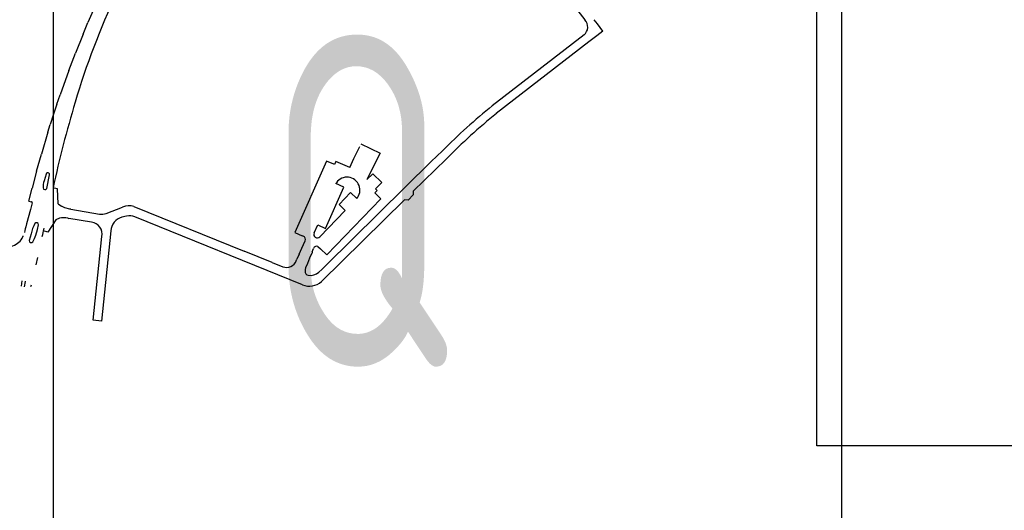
# Model space of a CAD drawing. Extents: x 148869 to 161638, y 453607 to 469810.
# Tile 816 of 1056: x 159122.48 to 159128.04, y 459826.72 to 459829.49. Entities that reach past the tile are written whole.
import ezdxf
from ezdxf.enums import TextEntityAlignment as Align

# ---------------------------------------------------------------- set-up
doc = ezdxf.new("R2010")
doc.units = 0
doc.layers.add('ALG1-OVERZICHT', color=1, linetype='CONTINUOUS')
doc.layers.add('LKI_V01_KANTRIJWEG', color=252, linetype='CONTINUOUS')
doc.layers.add('X-XX-AL-TEKENBLAD-KADER-G-OZ', color=1, linetype='CONTINUOUS', lineweight=25)
doc.styles.add('ISO', font='ISO.shx')

msp = doc.modelspace()

# ---------------------------------------------------------------- linework, layer by layer
at = {"layer": 'LKI_V01_KANTRIJWEG'}
for p, q in [((159125.2316, 459830.0554), (159125.6695, 459829.4878)), ((159125.2316, 459830.0554), (159125.6695, 459829.4878)), ((159122.8373, 459829.4075), (159122.864, 459829.4728)), ((159122.8373, 459829.4075), (159122.864, 459829.4728)), ((159125.7395, 459829.4648), (159125.7213, 459829.4887)), ((159125.7395, 459829.4648), (159125.7213, 459829.4887)), ((159125.7701, 459829.4239), (159125.7395, 459829.4648)), ((159125.7701, 459829.4239), (159125.7395, 459829.4648)), ((159122.8373, 459829.4075), (159122.7942, 459829.2996)), ((159122.8373, 459829.4075), (159122.7942, 459829.2996)), ((159125.6643, 459829.4026), (159125.1465, 459829.0026)), ((159125.6643, 459829.4026), (159125.1465, 459829.0026)), ((159125.7701, 459829.4239), (159125.7369, 459829.3983)), ((159125.7701, 459829.4239), (159125.7369, 459829.3983)), ((159122.7557, 459829.2015), (159122.7942, 459829.2996)), ((159122.7557, 459829.2015), (159122.7942, 459829.2996)), ((159122.7557, 459829.2015), (159122.7067, 459829.064)), ((159122.7557, 459829.2015), (159122.7067, 459829.064)), ((159122.688, 459829.0109), (159122.7067, 459829.064)), ((159122.688, 459829.0109), (159122.7067, 459829.064)), ((159122.6379, 459828.8545), (159122.6509, 459828.8978)), ((159122.6379, 459828.8545), (159122.6509, 459828.8978)), ((159122.6379, 459828.8545), (159122.601, 459828.7297)), ((159122.6379, 459828.8545), (159122.601, 459828.7297)), ((159124.4046, 459828.787), (159124.5129, 459828.7354)), ((159124.4046, 459828.787), (159124.5129, 459828.7354)), ((159122.5741, 459828.6328), (159122.601, 459828.7297)), ((159122.5741, 459828.6328), (159122.601, 459828.7297)), ((159124.5129, 459828.7354), (159124.4387, 459828.5865)), ((159124.5129, 459828.7354), (159124.4387, 459828.5865)), ((159124.8017, 459828.6877), (159124.8647, 459828.7483)), ((159124.8017, 459828.6877), (159124.8647, 459828.7483)), ((159124.8017, 459828.6877), (159124.2083, 459828.1033)), ((159124.8017, 459828.6877), (159124.2083, 459828.1033)), ((159122.5741, 459828.6328), (159122.5486, 459828.5377)), ((159122.5741, 459828.6328), (159122.5486, 459828.5377)), ((159122.627, 459828.6172), (159122.6164, 459828.5786)), ((159122.627, 459828.6172), (159122.6164, 459828.5786)), ((159122.6309, 459828.5362), (159122.6463, 459828.6127)), ((159122.6309, 459828.5362), (159122.6463, 459828.6127)), ((159124.264, 459828.564), (159124.2661, 459828.5685)), ((159124.264, 459828.564), (159124.2661, 459828.5685)), ((159122.53, 459828.4645), (159122.5486, 459828.5377)), ((159122.53, 459828.4645), (159122.5486, 459828.5377)), ((159122.6733, 459828.5383), (159122.6674, 459828.5395)), ((159122.6733, 459828.5383), (159122.6674, 459828.5395)), ((159122.6923, 459828.534), (159122.6733, 459828.5383)), ((159122.6923, 459828.534), (159122.6733, 459828.5383)), ((159122.6956, 459828.4496), (159122.6923, 459828.534)), ((159122.6956, 459828.4496), (159122.6923, 459828.534)), ((159124.4833, 459828.5115), (159124.518, 459828.4779)), ((159124.4833, 459828.5115), (159124.518, 459828.4779)), ((159124.6714, 459828.4705), (159124.7005, 459828.4994)), ((159124.6714, 459828.4705), (159124.7005, 459828.4994)), ((159122.53, 459828.4645), (159122.5457, 459828.4605)), ((159122.53, 459828.4645), (159122.5457, 459828.4605)), ((159122.5487, 459828.4551), (159122.5388, 459828.4179)), ((159122.5487, 459828.4551), (159122.5388, 459828.4179)), ((159122.6956, 459828.4496), (159122.714, 459828.4354)), ((159122.6956, 459828.4496), (159122.714, 459828.4354)), ((159122.7671, 459828.4182), (159122.7608, 459828.4195)), ((159122.7671, 459828.4182), (159122.7608, 459828.4195)), ((159122.7671, 459828.4182), (159122.9283, 459828.3916)), ((159122.7671, 459828.4182), (159122.9283, 459828.3916)), ((159122.9665, 459828.3953), (159123.0597, 459828.4305)), ((159122.9665, 459828.3953), (159123.0597, 459828.4305)), ((159123.1236, 459828.4339), (159123.7462, 459828.1821)), ((159123.1236, 459828.4339), (159123.7462, 459828.1821)), ((159124.3165, 459828.4121), (159124.1724, 459828.2629)), ((159124.3165, 459828.4121), (159124.1724, 459828.2629)), ((159122.5781, 459828.304), (159122.5844, 459828.3315)), ((159122.5781, 459828.304), (159122.5844, 459828.3315)), ((159122.6825, 459828.3583), (159122.6372, 459828.29)), ((159122.6825, 459828.3583), (159122.6372, 459828.29)), ((159122.7035, 459828.3677), (159122.6825, 459828.3583)), ((159122.7035, 459828.3677), (159122.6825, 459828.3583)), ((159122.7498, 459828.3685), (159122.7555, 459828.3669)), ((159122.7498, 459828.3685), (159122.7555, 459828.3669)), ((159122.8842, 459828.3455), (159122.7555, 459828.3669)), ((159122.8842, 459828.3455), (159122.7555, 459828.3669)), ((159123.082, 459828.379), (159123.0548, 459828.3735)), ((159123.082, 459828.379), (159123.0548, 459828.3735)), ((159124.0751, 459827.9924), (159123.1288, 459828.375)), ((159124.0751, 459827.9924), (159123.1288, 459828.375)), ((159124.1406, 459828.2848), (159124.161, 459828.3306)), ((159124.1406, 459828.2848), (159124.161, 459828.3306)), ((159122.5424, 459828.2798), (159122.5329, 459828.2419)), ((159122.5424, 459828.2798), (159122.5329, 459828.2419)), ((159122.5503, 459828.3103), (159122.5424, 459828.2798)), ((159122.5503, 459828.3103), (159122.5424, 459828.2798)), ((159122.5691, 459828.2715), (159122.5781, 459828.304)), ((159122.5691, 459828.2715), (159122.5781, 459828.304)), ((159122.6127, 459828.2963), (159122.6164, 459828.3113)), ((159122.6127, 459828.2963), (159122.6164, 459828.3113)), ((159122.6372, 459828.29), (159122.6127, 459828.2963)), ((159122.6372, 459828.29), (159122.6127, 459828.2963)), ((159124.0711, 459828.1979), (159124.0904, 459828.2403)), ((159124.0711, 459828.1979), (159124.0904, 459828.2403)), ((159124.0795, 459828.2662), (159124.0733, 459828.269)), ((159124.0795, 459828.2662), (159124.0733, 459828.269)), ((159123.9034, 459828.1183), (159123.7462, 459828.1821)), ((159123.9034, 459828.1183), (159123.7462, 459828.1821)), ((159124.0563, 459828.1653), (159124.0435, 459828.1365)), ((159124.0563, 459828.1653), (159124.0435, 459828.1365)), ((159124.0563, 459828.1653), (159124.0711, 459828.1979)), ((159124.0563, 459828.1653), (159124.0711, 459828.1979)), ((159124.1286, 459828.1745), (159124.1151, 459828.142)), ((159124.1286, 459828.1745), (159124.1151, 459828.142)), ((159124.1304, 459828.1787), (159124.1286, 459828.1745)), ((159124.1304, 459828.1787), (159124.1286, 459828.1745)), ((159124.1304, 459828.1787), (159124.1374, 459828.1975)), ((159124.1304, 459828.1787), (159124.1374, 459828.1975)), ((159124.1623, 459828.2079), (159124.1774, 459828.1946)), ((159124.1623, 459828.2079), (159124.1774, 459828.1946)), ((159122.5787, 459828.1458), (159122.5693, 459828.1056)), ((159122.5787, 459828.1458), (159122.5693, 459828.1056)), ((159123.9034, 459828.1183), (159123.9632, 459828.094)), ((159123.9034, 459828.1183), (159123.9632, 459828.094)), ((159124.0398, 459828.1279), (159124.0435, 459828.1365)), ((159124.0398, 459828.1279), (159124.0435, 459828.1365)), ((159124.1151, 459828.142), (159124.1025, 459828.1127)), ((159124.1151, 459828.142), (159124.1025, 459828.1127)), ((159124.1676, 459828.0631), (159124.1833, 459828.0788)), ((159124.1676, 459828.0631), (159124.1833, 459828.0788)), ((159124.1833, 459828.0788), (159124.2083, 459828.1033)), ((159124.1833, 459828.0788), (159124.2083, 459828.1033)), ((159122.488, 459827.984), (159122.4929, 459828.0136)), ((159122.488, 459827.984), (159122.4929, 459828.0136)), ((159122.5097, 459828.0115), (159122.5046, 459827.9814)), ((159122.5097, 459828.0115), (159122.5046, 459827.9814)), ((159122.5101, 459828.0134), (159122.5097, 459828.0115)), ((159122.5101, 459828.0134), (159122.5097, 459828.0115)), ((159122.5417, 459827.982), (159122.5443, 459827.9914)), ((159122.5417, 459827.982), (159122.5443, 459827.9914))]:
    msp.add_line(p, q, dxfattribs=at)
for points in [[(159122.9197, 459829.5974), (159122.8933, 459829.5402), (159122.864, 459829.4728)], [(159122.9197, 459829.5974), (159122.8933, 459829.5402), (159122.864, 459829.4728)], [(159125.7369, 459829.3983), (159125.692, 459829.3637), (159125.1691, 459828.9595)], [(159125.7369, 459829.3983), (159125.692, 459829.3637), (159125.1691, 459828.9595)], [(159122.688, 459829.0109), (159122.6687, 459828.9561), (159122.6509, 459828.8978)], [(159122.688, 459829.0109), (159122.6687, 459828.9561), (159122.6509, 459828.8978)], [(159124.3414, 459828.6534), (159124.3655, 459828.7057), (159124.3977, 459828.7724)], [(159124.3414, 459828.6534), (159124.3655, 459828.7057), (159124.3977, 459828.7724)], [(159124.2516, 459828.6722), (159124.211, 459828.6907), (159124.032, 459828.2868), (159124.0733, 459828.269)], [(159124.2516, 459828.6722), (159124.211, 459828.6907), (159124.032, 459828.2868), (159124.0733, 459828.269)], [(159124.3414, 459828.6534), (159124.2629, 459828.6877), (159124.2555, 459828.6706), (159124.2516, 459828.6722)], [(159124.3414, 459828.6534), (159124.2629, 459828.6877), (159124.2555, 459828.6706), (159124.2516, 459828.6722)], [(159124.8852, 459828.7019), (159124.7005, 459828.5203), (159124.7005, 459828.4994)], [(159124.8852, 459828.7019), (159124.7005, 459828.5203), (159124.7005, 459828.4994)], [(159124.4387, 459828.5865), (159124.4728, 459828.6184), (159124.522, 459828.569), (159124.4889, 459828.536)], [(159124.4387, 459828.5865), (159124.4728, 459828.6184), (159124.522, 459828.569), (159124.4889, 459828.536)], [(159124.161, 459828.3306), (159124.2052, 459828.3107), (159124.3087, 459828.5439), (159124.264, 459828.564)], [(159124.161, 459828.3306), (159124.2052, 459828.3107), (159124.3087, 459828.5439), (159124.264, 459828.564)], [(159124.3807, 459828.4786), (159124.3457, 459828.5132), (159124.2812, 459828.4461), (159124.3165, 459828.4121)], [(159124.3807, 459828.4786), (159124.3457, 459828.5132), (159124.2812, 459828.4461), (159124.3165, 459828.4121)], [(159124.4889, 459828.536), (159124.4864, 459828.5337), (159124.4962, 459828.5246), (159124.4833, 459828.5115)], [(159124.4889, 459828.536), (159124.4864, 459828.5337), (159124.4962, 459828.5246), (159124.4833, 459828.5115)], [(159124.1774, 459828.1946), (159124.2128, 459828.1616), (159124.518, 459828.4779)], [(159124.1774, 459828.1946), (159124.2128, 459828.1616), (159124.518, 459828.4779)], [(159124.6714, 459828.4705), (159124.6502, 459828.471), (159124.182, 459828.0108)], [(159124.6714, 459828.4705), (159124.6502, 459828.471), (159124.182, 459828.0108)], [(159122.5388, 459828.4179), (159122.5163, 459828.3355), (159122.5126, 459828.3187)], [(159122.5388, 459828.4179), (159122.5163, 459828.3355), (159122.5126, 459828.3187)], [(159122.7608, 459828.4195), (159122.7332, 459828.4264), (159122.714, 459828.4354)], [(159122.7608, 459828.4195), (159122.7332, 459828.4264), (159122.714, 459828.4354)], [(159122.5647, 459828.3375), (159122.5575, 459828.3256), (159122.5503, 459828.3103)], [(159122.5647, 459828.3375), (159122.5575, 459828.3256), (159122.5503, 459828.3103)], [(159122.5126, 459828.3187), (159122.5102, 459828.3079), (159122.508, 459828.298), (159122.5054, 459828.2872)], [(159122.5126, 459828.3187), (159122.5102, 459828.3079), (159122.508, 459828.298), (159122.5054, 459828.2872)], [(159122.606, 459828.264), (159122.6086, 459828.2753), (159122.6107, 459828.2848), (159122.6127, 459828.2963)], [(159122.606, 459828.264), (159122.6086, 459828.2753), (159122.6107, 459828.2848), (159122.6127, 459828.2963)], [(159122.9939, 459828.2958), (159122.9405, 459827.7867), (159122.8936, 459827.792), (159122.9427, 459828.2648)], [(159122.9939, 459828.2958), (159122.9405, 459827.7867), (159122.8936, 459827.792), (159122.9427, 459828.2648)], [(159122.5002, 459828.264), (159122.4944, 459828.2651), (159122.4927, 459828.2544)], [(159122.5002, 459828.264), (159122.4944, 459828.2651), (159122.4927, 459828.2544)], [(159122.552, 459828.2343), (159122.5626, 459828.2527), (159122.5691, 459828.2715)], [(159122.552, 459828.2343), (159122.5626, 459828.2527), (159122.5691, 459828.2715)], [(159124.1025, 459828.1127), (159124.0919, 459828.0877), (159124.0891, 459828.078), (159124.0892, 459828.0692)], [(159124.1025, 459828.1127), (159124.0919, 459828.0877), (159124.0891, 459828.078), (159124.0892, 459828.0692)]]:
    msp.add_lwpolyline(points, dxfattribs=at)
for centre, radius, start, end in [((159126.7359, 459827.8662), 4.1103, 154.5126, 163.6543), ((159126.7359, 459827.8662), 4.1103, 154.5126, 163.6543), ((159125.6251, 459829.4477), 0.0598, 310.9404, 42.091), ((159125.6251, 459829.4477), 0.0598, 310.9404, 42.091), ((159128.4432, 459827.3111), 5.905, 163.14753, 167.99275), ((159128.4432, 459827.3111), 5.905, 163.14753, 167.99275), ((159127.2373, 459826.4022), 3.3367, 128.8007, 135.3221), ((159127.2373, 459826.4022), 3.3367, 128.8007, 135.3221), ((159127.6853, 459825.9006), 3.9608, 129.4403, 134.988), ((159127.6853, 459825.9006), 3.9608, 129.4403, 134.988), ((159122.6367, 459828.6151), 0.00989, 346.1994, 167.5551), ((159122.6367, 459828.6151), 0.00989, 346.1994, 167.5551), ((159122.7056, 459828.5464), 0.0948, 160.159, 184.485), ((159122.7056, 459828.5464), 0.0948, 160.159, 184.485), ((159124.3258, 459828.5266), 0.073, 318.8818, 144.889), ((159124.3258, 459828.5266), 0.073, 318.8818, 144.889), ((159122.6212, 459828.5394), 0.0102, 182.3234, 342.0716), ((159122.6212, 459828.5394), 0.0102, 182.3234, 342.0716), ((159122.5447, 459828.4565), 0.0042, 340.9028, 76.2738), ((159122.5447, 459828.4565), 0.0042, 340.9028, 76.2738), ((159123.0959, 459828.3515), 0.0869, 71.4568, 114.6065), ((159123.0959, 459828.3515), 0.0869, 71.4568, 114.6065), ((159122.94, 459828.4689), 0.0782, 261.3514, 289.7879), ((159122.94, 459828.4689), 0.0782, 261.3514, 289.7879), ((159122.574, 459828.3327), 0.0105, 353.2568, 152.8813), ((159122.574, 459828.3327), 0.0105, 353.2568, 152.8813), ((159122.7285, 459828.2652), 0.1054, 78.3625, 103.7176), ((159122.7285, 459828.2652), 0.1054, 78.3625, 103.7176), ((159122.8776, 459828.2791), 0.0666, 347.5896, 84.3493), ((159122.8776, 459828.2791), 0.0666, 347.5896, 84.3493), ((159123.0766, 459828.2936), 0.0828, 105.228, 178.4837), ((159123.0766, 459828.2936), 0.0828, 105.228, 178.4837), ((159123.0998, 459828.3122), 0.0692, 65.2301, 104.9287), ((159123.0998, 459828.3122), 0.0692, 65.2301, 104.9287), ((159124.1581, 459828.2762), 0.0195, 153.8428, 316.9887), ((159124.1581, 459828.2762), 0.0195, 153.8428, 316.9887), ((159122.4047, 459828.3104), 0.1043, 284.6657, 327.5349), ((159122.4047, 459828.3104), 0.1043, 284.6657, 327.5349), ((159122.5435, 459828.2409), 0.0107, 174.6061, 322.0293), ((159122.5435, 459828.2409), 0.0107, 174.6061, 322.0293), ((159124.0729, 459828.2481), 0.0192, 336.0068, 69.9182), ((159124.0729, 459828.2481), 0.0192, 336.0068, 69.9182), ((159124.155, 459828.1904), 0.019, 67.2456, 157.9551), ((159124.155, 459828.1904), 0.019, 67.2456, 157.9551), ((159123.9846, 459828.1489), 0.059, 248.7023, 339.1644), ((159123.9846, 459828.1489), 0.059, 248.7023, 339.1644), ((159124.1116, 459828.0679), 0.0225, 176.8926, 260.1217), ((159124.1116, 459828.0679), 0.0225, 176.8926, 260.1217), ((159124.1187, 459828.1199), 0.0749, 261.6256, 310.7557), ((159124.1187, 459828.1199), 0.0749, 261.6256, 310.7557), ((159124.1141, 459828.0854), 0.1009, 247.2309, 312.303), ((159124.1141, 459828.0854), 0.1009, 247.2309, 312.303)]:
    msp.add_arc(centre, radius, start, end, dxfattribs=at)
at = {"layer": 'X-XX-AL-TEKENBLAD-KADER-G-OZ'}
for points in [[(159126.9789, 459833.2324), (159131.2839, 459833.2324), (159131.2839, 459827.0824), (159126.9789, 459827.0824)], [(159118.3631, 459832.1297), (159122.6681, 459832.1297), (159122.6681, 459825.9797), (159118.3631, 459825.9797)], [(159120.9682, 459830.2847), (159127.1182, 459830.2847), (159127.1182, 459825.9797), (159120.9682, 459825.9797)]]:
    msp.add_lwpolyline(points, close=True, dxfattribs=at)

# ---------------------------------------------------------------- texts
at = {"layer": 'ALG1-OVERZICHT', "style": 'ISO', "width": 0.7}
msp.add_text('Q', height=1.875, dxfattribs=at).set_placement((159123.8695, 459826.9673), align=Align.BOTTOM_LEFT)

doc.saveas('drawing.dxf')
